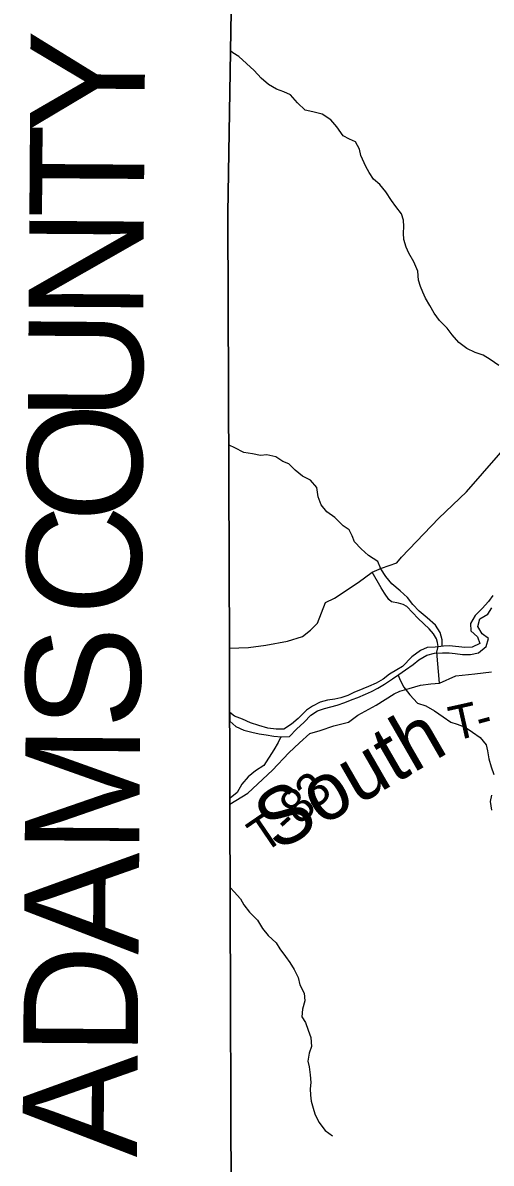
# Model space of a CAD drawing. Extents: x 1624196 to 2029251, y 146837 to 440034.
# Drawn here: x 1747782 to 1751872, y 302092 to 312033 of the extents above; entities that cross this region are included whole.
import ezdxf

# ---------------------------------------------------------------- set-up
doc = ezdxf.new("R2010")
doc.units = 0
for name, color, linetype in [('GM_X_Adjacent_County', 7, 'Continuous'), ('GM_X_Adjacent_County_Text', 7, 'Continuous'), ('GM_X_County', 7, 'Continuous'), ('GM_X_Minor_River', 7, 'Continuous'), ('GM_X_Minor_River_Text', 7, 'Continuous'), ('GM_X_State_Route', 7, 'Continuous'), ('GM_X_Township', 7, 'Continuous'), ('GM_X_Township_Road', 7, 'Continuous'), ('GM_X_Township_Road_Text', 7, 'Continuous')]:
    doc.layers.add(name, color=color, linetype=linetype)

msp = doc.modelspace()

# ---------------------------------------------------------------- linework, layer by layer
at = {"layer": 'GM_X_Adjacent_County'}
msp.add_lwpolyline([(1749663.8, 354139.7), (1749675.3, 353339.6), (1749751.1, 348057.8), (1749742.7, 339646.3), (1749737.2, 333976.9), (1749713.6, 331530.8), (1749733.4, 330018.6), (1749726.1, 322497.8), (1749723.4, 319624.5), (1749639, 314428.6), (1749573.1, 310374), (1749573.2, 310345.3), (1749585.7, 306557.2), (1749590, 305213.9), (1749604, 300900.2)], dxfattribs=at)
at = {"layer": 'GM_X_County'}
msp.add_lwpolyline([(1749604, 300900.2), (1749590, 305213.9), (1749585.7, 306557.2), (1749573.2, 310345.3), (1749573.1, 310374), (1749639, 314428.6), (1749723.4, 319624.5), (1749726.1, 322497.8), (1749733.4, 330018.6), (1749713.6, 331530.8), (1749737.2, 333976.9), (1749742.7, 339646.3), (1749751.1, 348057.8), (1749675.3, 353339.6), (1749663.8, 354139.7)], dxfattribs=at)
at = {"layer": 'GM_X_Minor_River'}
msp.add_line((1749590.7, 306020), (1749590.7, 305943.8), dxfattribs=at)
for points in [[(1751939.6, 309044.8), (1751861.9, 309097.4), (1751800.1, 309135.8), (1751732.2, 309160.3), (1751658.4, 309192.8), (1751588.7, 309245.4), (1751531.2, 309313.9), (1751487.5, 309372.2), (1751419.9, 309436.8), (1751374.3, 309501.2), (1751334.7, 309569.6), (1751299.1, 309631.9), (1751273.4, 309684.2), (1751253.7, 309734.4), (1751238.1, 309788.6), (1751230.6, 309868.8), (1751197.1, 309949.2), (1751153.5, 310023.6), (1751127.8, 310075.9), (1751110.3, 310144.1), (1751106.6, 310200.2), (1751109, 310258.3), (1751105.3, 310312.5), (1751087.7, 310368.7), (1751040.1, 310433.1), (1751002.4, 310485.4), (1750950.8, 310559.9), (1750899.2, 310622.4), (1750845.5, 310668.8), (1750805.9, 310729.1), (1750778.2, 310781.4), (1750732.8, 310875.9), (1750721.1, 310932.1), (1750687.5, 310996.4), (1750633.6, 311018.8), (1750577.8, 311049.2), (1750524.3, 311127.7), (1750472.6, 311186.1), (1750396.9, 311236.7), (1750313, 311257.3), (1750247.1, 311271.7), (1750181.5, 311336.3), (1750119.9, 311404.8), (1750060.1, 311431.2), (1749996.2, 311453.7), (1749926.4, 311496.2), (1749862.8, 311550.7), (1749801.2, 311617.2), (1749735.5, 311679.7), (1749667.9, 311740.3), (1749616.1, 311772.7), (1749599.5, 311786.5)], [(1751444.4, 306598.2), (1751442.5, 306655.4), (1751426.9, 306719.6), (1751385.2, 306782), (1751311.6, 306844.6), (1751242, 306905.1), (1751188.3, 306961.6), (1751140.7, 307024), (1751077, 307080.5), (1751005.4, 307141.1), (1750951.8, 307207.5), (1750908.2, 307271.9), (1750880.6, 307338.2), (1750800.9, 307388.8), (1750737.2, 307447.3), (1750679.6, 307507.8), (1750657.9, 307562.1), (1750632.3, 307612.3), (1750580.5, 307646.7), (1750506.9, 307719.3), (1750437.2, 307769.8), (1750387.6, 307830.3), (1750360, 307900.6), (1750350.5, 307982.8), (1750294.9, 308045.3), (1750225.1, 308081.8), (1750161.4, 308132.3), (1750105.7, 308188.7), (1750051.9, 308209.1), (1749992.1, 308249.6), (1749912.2, 308266.1), (1749856.1, 308260.5), (1749786.2, 308274.9), (1749712.3, 308287.4), (1749632.5, 308328), (1749583.3, 308350)], [(1751887, 307041.3), (1751848.6, 306987.4), (1751792.3, 306927.7), (1751731.8, 306866), (1751691.4, 306796.1), (1751693, 306731.9), (1751750.7, 306679.5), (1751772.3, 306623.2), (1751706.1, 306591.6), (1751642.1, 306586), (1751588.1, 306594.3), (1751504.1, 306600.9), (1751454.1, 306599.2), (1751382, 306591.6), (1751314, 306586.1), (1751255.8, 306562.4), (1751177.4, 306504.8), (1751096.9, 306423.1), (1751046.7, 306391.4), (1750982.4, 306353.7), (1750928.2, 306312), (1750867.9, 306276.3), (1750801.7, 306248.7), (1750749.6, 306227), (1750673.4, 306195.4), (1750619.2, 306169.7), (1750559.1, 306150), (1750507, 306138.3), (1750442.9, 306128.7), (1750378.8, 306111.1), (1750310.5, 306075.5), (1750258.3, 306041.7), (1750185.8, 305968), (1750129.5, 305918.3), (1750061.2, 305876.7), (1749995.2, 305875.1), (1749921.2, 305885.6), (1749843.4, 305906.1), (1749771.5, 305930.6), (1749701.7, 305963.1), (1749631.8, 305989.6), (1749590.7, 306020)], [(1749590.7, 305943.8), (1749641.2, 305897.3), (1749711.1, 305866.9), (1749781, 305848.4), (1749844.9, 305836), (1749906.9, 305825.5), (1749972.8, 305815.1), (1750040.8, 305808.7), (1750110.8, 305812.2), (1750173.2, 305876), (1750237.6, 305937.6), (1750298, 305997.4), (1750354.3, 306035.1), (1750416.4, 306054.7), (1750472.5, 306070.4), (1750526.7, 306086.1), (1750592.8, 306107.7), (1750657, 306133.4), (1750707.1, 306151.1), (1750773.3, 306180.7), (1750827.5, 306202.4), (1750881.7, 306232.1), (1750939.9, 306267.8), (1751010.2, 306315.5), (1751066.5, 306351.2), (1751122.7, 306392.9), (1751189, 306438.6), (1751239.3, 306480.3), (1751309.6, 306522), (1751375.7, 306537.6), (1751445.7, 306541.1), (1751503.8, 306540.8), (1751555.7, 306536.5), (1751621.7, 306526), (1751691.7, 306525.6), (1751761.8, 306541.1), (1751828.2, 306594.8), (1751848.6, 306664.8), (1751792.9, 306707.3), (1751755.3, 306771.6), (1751773.7, 306837.6), (1751841.9, 306877.3), (1751876.3, 306933.2)], [(1751060.5, 306347.4), (1751078.2, 306303), (1751109.8, 306240.7), (1751161.4, 306174.3), (1751228.9, 306101.7), (1751300.8, 306079.2), (1751376.5, 306034.6), (1751452.2, 305982), (1751518, 305937.6), (1751575.9, 305919.2), (1751645.7, 305892.7), (1751707.5, 305848.2), (1751775.2, 305803.7), (1751828.8, 305739.2), (1751840.5, 305687), (1751850, 305616.8), (1751871.6, 305546.6), (1751893.2, 305480.3)], [(1750035.2, 305809.2), (1750012.5, 305758.7), (1749974.1, 305694.9), (1749885.2, 305559.2), (1749814.9, 305513.5), (1749748.5, 305459.8), (1749694.1, 305396.1), (1749653.7, 305324.2), (1749593.3, 305275.2)], [(1751874.1, 305300.1), (1751863.7, 305246.1), (1751875.2, 305169.9)], [(1749595.9, 304491.1), (1749626.2, 304456.8), (1749683.8, 304396.3), (1749711.5, 304344), (1749761.1, 304279.6), (1749832.7, 304211), (1749874.2, 304138.6), (1749923.9, 304076.2), (1749993.5, 304011.6), (1750025.2, 303961.3), (1750074.8, 303892.9), (1750112.4, 303840.5), (1750150.1, 303780.2), (1750185.6, 303711.8), (1750201.2, 303645.6), (1750238.8, 303573.2), (1750244.4, 303507.1), (1750223.9, 303433.1), (1750217.5, 303369), (1750251.2, 303318.7), (1750274.7, 303250.4), (1750296.4, 303188.2), (1750301.9, 303110), (1750283.5, 303052), (1750271.1, 302982), (1750282.7, 302931.8), (1750292.3, 302861.6), (1750295.9, 302795.5), (1750291.5, 302739.4), (1750293.2, 302685.3), (1750300.9, 302633.1), (1750316.5, 302572.9), (1750332.2, 302520.7), (1750365.7, 302450.4), (1750423.3, 302377.9), (1750487, 302329.4)]]:
    msp.add_lwpolyline(points, dxfattribs=at)
at = {"layer": 'GM_X_State_Route'}
msp.add_lwpolyline([(1749584.5, 306583), (1749752.8, 306587.3), (1749903, 306608.2), (1750093.1, 306643.7), (1750223, 306682.3), (1750295.4, 306737.8), (1750354, 306799.4), (1750425.5, 306981.1), (1750503.8, 307018.5), (1750709, 307155.1), (1750831.8, 307244.2), (1750914.1, 307277.6), (1751046.5, 307324.6), (1751089, 307374.4), (1751413.9, 307716.3), (1751655.9, 307944.7), (1752074, 308424.1)], dxfattribs=at)
at = {"layer": 'GM_X_Township'}
msp.add_lwpolyline([(1749604, 300900.2), (1749590, 305213.9), (1749585.7, 306557.2), (1749573.2, 310345.3), (1749573.1, 310374), (1749639, 314428.6), (1749723.4, 319624.5), (1749726.1, 322497.8), (1751058.4, 322458.5), (1751841, 322435.4), (1758331.9, 322243.9), (1761424.8, 324031.3), (1767163.3, 327347.7)], dxfattribs=at)
at = {"layer": 'GM_X_Township_Road'}
for points in [[(1749589.9, 305220.5), (1749747, 305317.2), (1749961.5, 305519.2), (1750105.8, 305669.2), (1750198, 305755.2), (1750288.2, 305837.2), (1750378.3, 305863), (1750496.4, 305904.8), (1750626.5, 305936.6), (1750708.6, 305996.5), (1750866.8, 306084.4), (1751023.1, 306184.2), (1751075, 306206.9), (1751154.8, 306230.7), (1751253.3, 306257.9), (1751343.3, 306269.7), (1751421.3, 306277.5), (1751398, 306546.2), (1751408.1, 306596.3), (1751404.2, 306632), (1751394.2, 306662.5), (1751368.5, 306706.7), (1751330.5, 306748.9), (1751232.7, 306841.3), (1751134.9, 306943.8), (1751103.8, 306961.2), (1751063, 306974.1), (1751001, 306986.3), (1750976.6, 307005.4), (1750939.2, 307059.7), (1750910.4, 307107.2), (1750831.8, 307244.2)], [(1751421.3, 306277.5), (1751561.5, 306341.3), (1751729.5, 306356.9), (1751875.6, 306374.6)]]:
    msp.add_lwpolyline(points, dxfattribs=at)

# ---------------------------------------------------------------- texts
at = {"layer": 'GM_X_Adjacent_County_Text'}
for s, rotation, p in [('Y', 89.60321, (1748844.3, 311072.6)), ('T', 89.60321, (1748839.2, 310326)), ('N', 89.59206, (1748832.9, 309443.2)), ('U', 89.58025, (1748826.4, 308560.3)), ('O', 89.57834, (1748819.9, 307677.7)), ('C', 89.57825, (1748813.9, 306862.5)), ('S', 89.57838, (1748806.7, 305877.2)), ('M', 89.57896, (1748798.7, 304790.4)), ('A', 89.57834, (1748792.2, 303907.8)), ('D', 89.57913, (1748785.7, 303025.2)), ('A', 89.57834, (1748779.2, 302142.6))]:
    msp.add_text(s, height=1000, rotation=rotation, dxfattribs=at).set_placement(p)
at = {"layer": 'GM_X_Minor_River_Text'}
msp.add_text('South', height=500, rotation=30.00187, dxfattribs=at).set_placement((1749998.4, 304802.2))
at = {"layer": 'GM_X_Township_Road_Text'}
for s, rotation, p in [('T', 12.57622, (1751542.2, 305771.3)), ('-', 15.17123, (1751775.6, 305823.7)), ('3', 45.34394, (1750340.7, 305163.6)), ('8', 43.77966, (1750201, 305029.4)), ('T', 34.26893, (1749882.2, 304786)), ('-', 42.27746, (1750103.5, 304940.7))]:
    msp.add_text(s, height=300, rotation=rotation, dxfattribs=at).set_placement(p)

doc.saveas('drawing.dxf')
